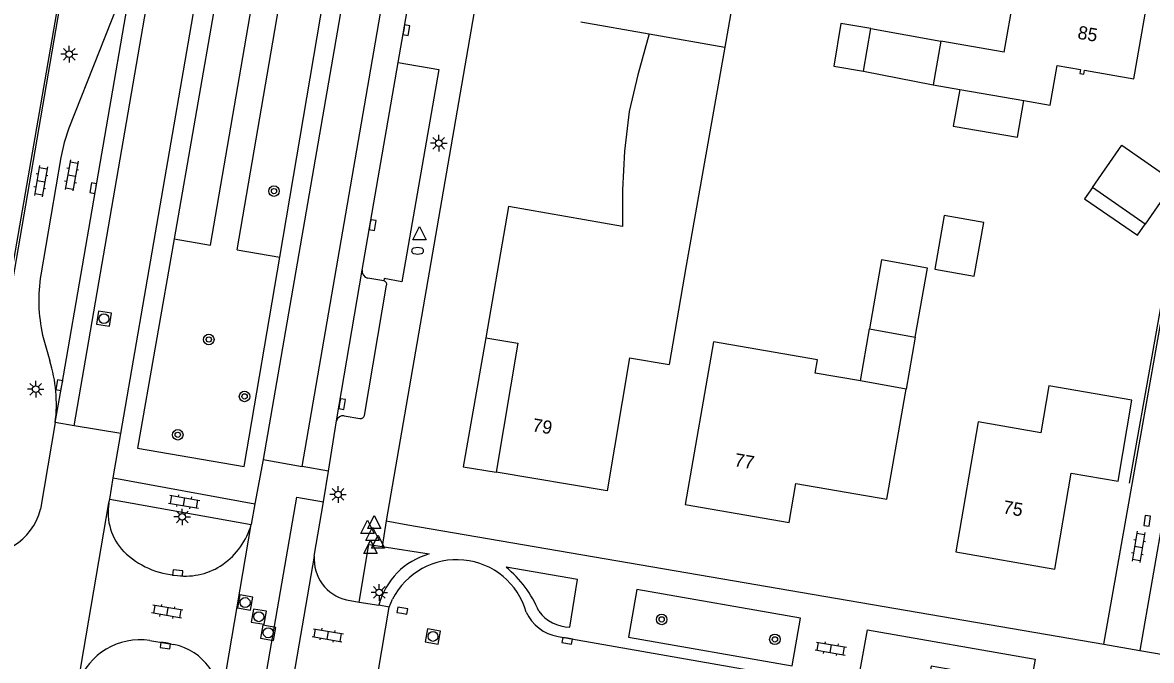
# Model space of a CAD drawing. Extents: x 124000 to 128010, y 398999 to 403000.
# Drawn here: x 127249 to 127334.5, y 399902.9 to 399951.2 of the extents above; entities that cross this region are included whole.
import ezdxf

# ---------------------------------------------------------------- set-up
doc = ezdxf.new("R2010")
doc.units = 0
for name, color, linetype in [('gg-afsc-erfafscheiding', 7, 'Continuous'), ('gg-afsc-hekwerk', 7, 'Continuous'), ('gg-anno-huisnummerreeks BGT', 7, 'Continuous'), ('gg-bbg-gedigitaliseerde bebouwing', 7, 'Continuous'), ('gg-bbg-gedigitaliseerde bijgebouw', 7, 'Continuous'), ('gg-bbg-hoofdgebouw', 7, 'Continuous'), ('gg-bbg-luifel en loopbrug', 7, 'Continuous'), ('gg-bbg-onder overbouw', 7, 'Continuous'), ('gg-bbg-pand overbouw', 7, 'Continuous'), ('gg-bbg-tussenscheiding', 7, 'Continuous'), ('gg-knt-verharding', 7, 'Continuous'), ('gg-knt-verharding nz', 7, 'Continuous'), ('gt-grn-groengrens', 7, 'Continuous'), ('gt-grn-groengrens NZ', 7, 'Continuous'), ('gt-grn-weggrens', 7, 'Continuous'), ('gt-symb-boom', 7, 'Continuous'), ('gt-symb-brandkraan', 7, 'Continuous'), ('gt-symb-klinker verharding', 7, 'Continuous'), ('gt-symb-kolk', 7, 'Continuous'), ('gt-symb-lichtmast', 7, 'Continuous'), ('gt-symb-rioolschacht', 7, 'Continuous'), ('gt-symb-waterafsluiter', 7, 'Continuous')]:
    doc.layers.add(name, color=color, linetype=linetype)

# ---------------------------------------------------------------- blocks, each defined once
blk = doc.blocks.new('gt0-BR')
at = {"layer": 'gt-symb-brandkraan'}
for centre, radius, start, end in [((-0.244, 0), 0.206, 107.56694, 252.43307), ((0.599, -2.664), 3, 106.89205, 107.56694), ((0, -0.691), 0.938, 73.10799, 106.89205), ((-0.599, -2.664), 3, 72.43309, 73.10799), ((0.244, 0), 0.206, 287.56695, 72.43309), ((0.599, 2.664), 3, 252.43307, 253.10797), ((0, 0.691), 0.938, 253.10797, 286.89206), ((-0.599, 2.664), 3, 286.89206, 287.56695)]:
    blk.add_arc(centre, radius, start, end, dxfattribs=at)
blk = doc.blocks.new('gt0-WAFSL')
at = {"layer": 'gt-symb-waterafsluiter'}
for p, q in [((-0.5, -0.333), (0, 0.667)), ((0, 0.667), (0.5, -0.333)), ((0.5, -0.333), (-0.5, -0.333))]:
    blk.add_line(p, q, dxfattribs=at)
blk = doc.blocks.new('gt0-LMAST')
at = {"layer": 'gt-symb-lichtmast'}
for p, q in [((-0.182, 0.173), (-0.447, 0.438)), ((-0.005, 0.246), (-0.005, 0.621)), ((0.172, 0.173), (0.437, 0.438)), ((-0.255, -0.004), (-0.63, -0.004)), ((-0.182, -0.181), (-0.447, -0.446)), ((-0.005, -0.254), (-0.005, -0.629)), ((0.437, -0.446), (0.172, -0.181)), ((0.245, -0.004), (0.62, -0.004))]:
    blk.add_line(p, q, dxfattribs=at)
blk.add_circle((-0.005, -0.004), 0.25, dxfattribs=at)
blk = doc.blocks.new('gt0-KOLK')
at = {"layer": 'gt-symb-kolk'}
blk.add_lwpolyline([(0, 0), (0.375, 0), (0.375, 0.4), (-0.375, 0.4), (-0.375, 0), (0, 0)], dxfattribs=at)
blk = doc.blocks.new('gt0-KL1')
at = {"layer": 'gt-symb-klinker verharding'}
for p, q in [((-1.15, 0.3), (1.15, 0.3)), ((-1, -0.3), (-1, 0.3)), ((-0.5, 0.3), (-0.5, 0.45)), ((0, -0.3), (0, 0.3)), ((0.5, 0.3), (0.5, 0.45)), ((1, -0.3), (1, 0.3)), ((-1.15, -0.3), (1.15, -0.3)), ((-0.5, -0.45), (-0.5, -0.3)), ((0.5, -0.45), (0.5, -0.3))]:
    blk.add_line(p, q, dxfattribs=at)
blk = doc.blocks.new('gt0-BOOM')
at = {"layer": 'gt-symb-boom'}
for radius in [0.4, 0.2]:
    blk.add_circle((0, 0), radius, dxfattribs=at)
blk = doc.blocks.new('gt0-RS')
at = {"layer": 'gt-symb-rioolschacht'}
blk.add_lwpolyline([(-0.5, -0.5), (0.5, -0.5), (0.5, 0.5), (-0.5, 0.5)], close=True, dxfattribs=at)
blk.add_circle((0, 0), 0.375, dxfattribs=at)

msp = doc.modelspace()

# ---------------------------------------------------------------- linework, layer by layer
at = {"layer": 'gg-afsc-erfafscheiding'}
msp.add_lwpolyline([(127254.024, 399966.113), (127245.93, 399919.643), (127235.431, 399921.706)], dxfattribs=at)
at = {"layer": 'gg-afsc-hekwerk'}
msp.add_line((127332.831, 399916.3), (127337.579, 399943.099), dxfattribs=at)
at = {"layer": 'gg-bbg-gedigitaliseerde bebouwing'}
for p, q in [((127312.454, 399924.055), (127309.021, 399924.652)), ((127315.907, 399923.446), (127312.454, 399924.055)), ((127314.434, 399915.093), (127315.907, 399923.446))]:
    msp.add_line(p, q, dxfattribs=at)
for points in [[(127300.611, 399953.179), (127302.776, 399952.804), (127302.179, 399949.355)], [(127302.179, 399949.355), (127299.243, 399932.805), (127297.956, 399925.303)]]:
    msp.add_lwpolyline(points, dxfattribs=at)
at = {"layer": 'gg-bbg-gedigitaliseerde bijgebouw'}
for p, q in [((127312.689, 399947.526), (127313.222, 399950.76)), ((127334.015, 399935.94), (127330.013, 399938.716)), ((127313.137, 399927.999), (127316.602, 399927.385))]:
    msp.add_line(p, q, dxfattribs=at)
for points in [[(127313.222, 399950.76), (127310.964, 399951.145), (127310.424, 399947.902), (127312.689, 399947.526)], [(127319.963, 399946.149), (127319.479, 399943.359), (127324.344, 399942.516), (127324.828, 399945.305)], [(127330.013, 399938.716), (127332.236, 399941.921), (127336.238, 399939.145), (127334.015, 399935.94)], [(127316.602, 399927.385), (127317.524, 399932.613), (127314.05, 399933.22), (127313.137, 399927.999)]]:
    msp.add_lwpolyline(points, dxfattribs=at)
at = {"layer": 'gg-bbg-hoofdgebouw'}
for p, q in [((127323.331, 399948.965), (127324.225, 399954.121)), ((127291.266, 399951.272), (127296.459, 399950.357)), ((127318.523, 399949.799), (127317.95, 399946.498)), ((127323.331, 399948.965), (127318.523, 399949.799)), ((127317.95, 399946.498), (127319.963, 399946.149)), ((127294.967, 399925.809), (127297.956, 399925.303))]:
    msp.add_line(p, q, dxfattribs=at)
for points in [[(127327.338, 399947.965), (127329.112, 399947.658), (127329.057, 399947.341), (127329.362, 399947.288), (127329.417, 399947.605), (127333.162, 399946.955), (127334.111, 399952.426)], [(127296.459, 399950.357), (127295.581, 399947.246), (127294.947, 399944.459), (127294.587, 399941.474), (127294.423, 399938.548), (127294.418, 399935.765)], [(127324.828, 399945.305), (127326.818, 399944.96), (127327.338, 399947.965)], [(127294.418, 399935.765), (127285.805, 399937.266), (127284.081, 399927.332)], [(127309.021, 399924.652), (127309.193, 399925.647), (127301.311, 399927.013), (127299.176, 399914.697), (127307.04, 399913.334), (127307.56, 399916.295), (127314.434, 399915.093)], [(127294.967, 399925.809), (127293.265, 399915.735), (127284.855, 399917.156)], [(127319.66, 399911.098), (127327.163, 399909.796), (127328.412, 399917.067), (127331.962, 399916.451), (127333, 399922.595), (127326.724, 399923.676), (127326.109, 399920.129), (127321.37, 399920.951), (127319.66, 399911.098)]]:
    msp.add_lwpolyline(points, dxfattribs=at)
at = {"layer": 'gg-bbg-luifel en loopbrug'}
for p, q in [((127313.222, 399950.76), (127318.523, 399949.799)), ((127312.689, 399947.526), (127317.95, 399946.498)), ((127312.454, 399924.055), (127313.137, 399927.999)), ((127316.602, 399927.385), (127315.907, 399923.446))]:
    msp.add_line(p, q, dxfattribs=at)
for points in [[(127330.013, 399938.716), (127329.424, 399937.866), (127333.426, 399935.091), (127334.015, 399935.94)], [(127318.79, 399936.592), (127318.074, 399932.533), (127321.065, 399932.005), (127321.781, 399936.065), (127318.79, 399936.592)]]:
    msp.add_lwpolyline(points, dxfattribs=at)
at = {"layer": 'gg-bbg-onder overbouw'}
msp.add_lwpolyline([(127284.081, 399927.332), (127286.501, 399926.911), (127284.855, 399917.156)], dxfattribs=at)
at = {"layer": 'gg-bbg-pand overbouw'}
msp.add_lwpolyline([(127284.081, 399927.332), (127282.368, 399917.542), (127284.855, 399917.156)], dxfattribs=at)
at = {"layer": 'gg-bbg-tussenscheiding'}
for p, q in [((127296.459, 399950.357), (127302.179, 399949.355)), ((127319.963, 399946.149), (127324.828, 399945.305))]:
    msp.add_line(p, q, dxfattribs=at)
at = {"layer": 'gg-knt-verharding'}
for p, q in [((127256.432, 399920.065), (127271.973, 400010.11)), ((127282.796, 400008.242), (127267.21, 399918.094)), ((127252.766, 399957.986), (127246.105, 399919.311)), ((127251.977, 399923.701), (127257.738, 399957.13)), ((127277.434, 399948.177), (127278.895, 399956.619)), ((127283.292, 399952.597), (127276.542, 399913.456)), ((127274.709, 399932.438), (127277.434, 399948.177)), ((127340.402, 399942.761), (127333.607, 399903.643)), ((127272.785, 399921.04), (127274.709, 399932.438)), ((127276.346, 399931.64), (127275.141, 399931.845)), ((127274.885, 399921.445), (127276.566, 399931.312)), ((127330.867, 399904.112), (127335.173, 399928.336)), ((127250.522, 399927.526), (127251.057, 399925.59)), ((127251.472, 399920.911), (127251.977, 399923.701)), ((127252.912, 399920.665), (127251.472, 399920.911)), ((127272.169, 399917.223), (127272.785, 399921.04)), ((127273.343, 399921.403), (127274.542, 399921.205)), ((127256.432, 399920.065), (127252.912, 399920.665)), ((127255.858, 399916.711), (127256.432, 399920.065)), ((127267.21, 399918.094), (127266.584, 399914.754)), ((127267.21, 399918.094), (127270.182, 399917.572)), ((127272.169, 399917.223), (127270.182, 399917.572)), ((127255.6, 399915.107), (127255.858, 399916.711)), ((127255.858, 399916.711), (127266.584, 399914.754)), ((127271.778, 399914.906), (127272.169, 399917.223)), ((127255.536, 399914.809), (127255.6, 399915.107)), ((127255.6, 399915.107), (127266.319, 399913.188)), ((127266.584, 399914.754), (127266.319, 399913.188)), ((127271.085, 399910.792), (127271.778, 399914.906)), ((127276.542, 399913.456), (127278.175, 399913.166)), ((127278.175, 399913.166), (127330.867, 399904.112)), ((127276.219, 399911.517), (127279.8, 399910.953)), ((127271.085, 399910.792), (127269.334, 399900.716)), ((127273.528, 399907.465), (127274.485, 399907.308)), ((127274.485, 399907.308), (127275.973, 399907.066)), ((127276.76, 399906.929), (127275.973, 399907.066)), ((127276.76, 399906.929), (127277.013, 399907.522)), ((127275.94, 399901.994), (127276.76, 399906.929)), ((127289.547, 399904.699), (127318.169, 399899.693)), ((127258.645, 399904.389), (127260.463, 399904.08)), ((127333.607, 399903.643), (127362.151, 399898.754))]:
    msp.add_line(p, q, dxfattribs=at)
for points in [[(127257.738, 399957.13), (127257.488, 399955.966), (127257.092, 399954.843), (127252.502, 399943.215), (127252.162, 399942.114), (127251.901, 399940.992), (127250.381, 399932.106)], [(127277.434, 399948.177), (127280.523, 399947.642), (127277.726, 399931.576), (127276.374, 399931.806), (127276.346, 399931.64)], [(127274.485, 399907.308), (127275.212, 399911.675), (127276.219, 399911.517)], [(127290.444, 399905.407), (127291.025, 399909.018), (127285.613, 399909.952)], [(127295.512, 399908.25), (127294.883, 399904.633), (127307.272, 399902.477), (127307.902, 399906.095), (127295.512, 399908.25)], [(127325.666, 399902.985), (127325.351, 399901.143), (127317.805, 399902.456), (127317.489, 399900.698), (127312.333, 399901.597), (127312.978, 399905.195), (127325.666, 399902.985)]]:
    msp.add_lwpolyline(points, dxfattribs=at)
for centre, radius, start, end in [((127262.287, 399930.18), 12.061, 170.81266, 192.71404), ((127275.267, 399932.391), 0.56, 175.14326, 257.00335), ((127276.312, 399931.379), 0.263, 345.17604, 82.52598), ((127240.681, 399922.312), 10.882, 352.60393, 17.53315), ((127273.247, 399920.94), 0.473, 78.33705, 167.75398), ((127274.576, 399921.521), 0.318, 263.85377, 346.10785), ((127259.789, 399914.088), 4.314, 170.38063, 223.44224), ((127261.016, 399914.685), 5.511, 304.76779, 344.23917), ((127261.223, 399915.918), 6.622, 226.40853, 265.79164), ((127274.272, 399910.572), 3.195, 176.04591, 256.5334), ((127281.293, 399905.656), 5.503, 105.73633, 165.15495), ((127281.885, 399905.052), 5.462, 15.89564, 153.11476), ((127261.352, 399914.177), 4.902, 262.79477, 304.92277), ((127280.129, 399903.297), 8.623, 22.5981, 50.50799), ((127290.059, 399907.86), 3.202, 204.18348, 260.80128), ((127290.471, 399908.362), 2.955, 216.33998, 269.48327), ((127257.881, 399899.5), 4.948, 81.11923, 160.80518), ((127259.607, 399899.805), 4.359, 353.18338, 78.68203)]:
    msp.add_arc(centre, radius, start, end, dxfattribs=at)
at = {"layer": 'gg-knt-verharding nz'}
msp.add_line((127251.472, 399920.911), (127250.352, 399914.342), dxfattribs=at)
for points in [[(127270.182, 399917.572), (127285.896, 400008.643), (127297.683, 400077.226)], [(127252.912, 399920.665), (127261.586, 399971.043), (127268.786, 400012.685)], [(127268.395, 399895.357), (127266.394, 399895.7), (127269.778, 399915.243), (127271.778, 399914.906)]]:
    msp.add_lwpolyline(points, dxfattribs=at)
msp.add_arc((127245.957, 399915.423), 4.526, 257.69151, 346.18079, dxfattribs=at)
at = {"layer": 'gt-grn-groengrens'}
for p, q in [((127270.681, 399993.408), (127260.469, 399934.825)), ((127263.222, 399934.35), (127273.336, 399992.949)), ((127265.244, 399934.001), (127275.358, 399992.601)), ((127268.473, 399933.443), (127278.401, 399992.075)), ((127260.469, 399934.825), (127263.222, 399934.35)), ((127265.244, 399934.001), (127268.473, 399933.443))]:
    msp.add_line(p, q, dxfattribs=at)
at = {"layer": 'gt-grn-groengrens NZ'}
msp.add_line((127260.469, 399934.825), (127257.705, 399918.971), dxfattribs=at)
msp.add_lwpolyline([(127257.705, 399918.971), (127265.787, 399917.582), (127268.473, 399933.443)], dxfattribs=at)
at = {"layer": 'gt-grn-weggrens'}
for p, q in [((127276.542, 399913.456), (127276.219, 399911.517)), ((127330.867, 399904.112), (127333.607, 399903.643))]:
    msp.add_line(p, q, dxfattribs=at)
for points in [[(127253.208, 399901.127), (127253.448, 399902.522), (127255.536, 399914.809)], [(127263.936, 399899.288), (127264.204, 399900.868), (127266.319, 399913.188)]]:
    msp.add_lwpolyline(points, dxfattribs=at)

# ---------------------------------------------------------------- block references
at = {"layer": 'gt-symb-boom'}
for p in [(127268.039, 399938.438), (127263.102, 399927.198), (127265.812, 399922.884), (127260.752, 399919.977), (127297.396, 399905.989), (127305.972, 399904.477)]:
    msp.add_blockref('gt0-BOOM', p, dxfattribs=at)
at = {"layer": 'gt-symb-brandkraan'}
msp.add_blockref('gt0-BR', (127278.911, 399933.913), dxfattribs=at)
at = {"layer": 'gt-symb-klinker verharding'}
for p, rotation in [((127250.389, 399939.197), -99.84862238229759), ((127252.717, 399939.633), -99.84862238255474), ((127261.244, 399914.907), -9.669505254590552), ((127333.504, 399911.481), -99.55652761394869), ((127259.949, 399906.581), 170.27403432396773), ((127272.106, 399904.789), -9.84862238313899), ((127310.214, 399903.774), -9.7259656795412)]:
    msp.add_blockref('gt0-KL1', p, dxfattribs=dict(at, rotation=rotation))
at = {"layer": 'gt-symb-kolk'}
for p, rotation in [((127277.865, 399950.667), -99.82052395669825), ((127254.545, 399938.624), 80.15137761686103), ((127275.308, 399935.9), -99.82052395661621), ((127251.977, 399923.701), 79.74640197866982), ((127273.004, 399922.337), -99.57509074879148), ((127333.959, 399913.486), -96.83367234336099), ((127260.737, 399909.314), -5.334440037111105), ((127277.722, 399906.451), -10.197205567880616), ((127290.269, 399904.56), 170.151377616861), ((127259.842, 399904.203), 171.1405706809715)]:
    msp.add_blockref('gt0-KOLK', p, dxfattribs=dict(at, rotation=rotation))
at = {"layer": 'gt-symb-lichtmast'}
for p in [(127252.538, 399948.816), (127280.523, 399942.071), (127250, 399923.435), (127272.893, 399915.458), (127261.093, 399913.756), (127276.016, 399908.034)]:
    msp.add_blockref('gt0-LMAST', p, dxfattribs=at)
at = {"layer": 'gt-symb-rioolschacht'}
for p, rotation in [((127255.161, 399928.773), 171.3757712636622), ((127265.853, 399907.267), -9.321060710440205), ((127266.889, 399906.192), -9.321060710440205), ((127267.6, 399904.973), -9.321060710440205), ((127280.078, 399904.7), 79.69002960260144)]:
    msp.add_blockref('gt0-RS', p, dxfattribs=dict(at, rotation=rotation))
at = {"layer": 'gt-symb-waterafsluiter'}
for p in [(127279.058, 399935.09), (127275.635, 399913.202), (127275.127, 399912.836), (127275.491, 399912.308), (127275.918, 399911.716), (127275.341, 399911.304)]:
    msp.add_blockref('gt0-WAFSL', p, dxfattribs=at)

# ---------------------------------------------------------------- texts
at = {"layer": 'gg-anno-huisnummerreeks BGT'}
for s, rotation, p in [('85', 350.2, (127328.84, 399949.995)), ('79', 350.4, (127287.547, 399920.251)), ('77', 350.2, (127302.846, 399917.612)), ('75', 350.2, (127323.189, 399914.036))]:
    msp.add_text(s, height=1, rotation=rotation, dxfattribs=at).set_placement(p)

doc.saveas('drawing.dxf')
